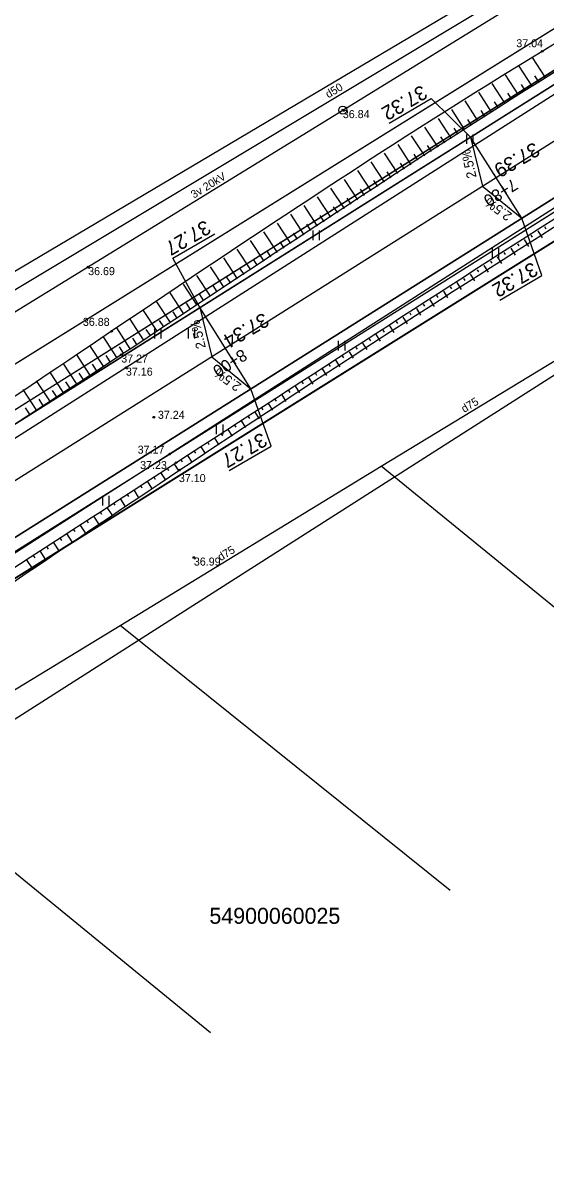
# Model space of a CAD drawing. Extents: x 469981 to 472086, y 246785 to 247785.
# Drawn here: x 471259.7 to 471292.4, y 247246.3 to 247318.4 of the extents above; entities that cross this region are included whole.
import ezdxf

# ---------------------------------------------------------------- set-up
doc = ezdxf.new("R2010")
doc.units = 0
for name, color, linetype in [('0_922', 7, 'Continuous'), ('0_Asfalta_mala', 7, 'Continuous'), ('0_Asfalta_Nomale', 7, 'Continuous'), ('0_Ruut_Braukt', 7, 'Continuous'), ('0_Ruut_nomale', 7, 'Continuous'), ('0_vertikals', 7, 'Continuous'), ('0_vertkals_cipari', 7, 'Continuous'), ('21', 7, 'Continuous'), ('6_piketaza', 7, 'Continuous'), ('CELI_CMAL_####_####_#', 7, 'Continuous'), ('DREN_VADP_####_####_#', 7, 'Continuous'), ('DREN_VADP_####_TKST_#', 7, 'Continuous'), ('DREN_VADP_KLKT_####_#', 7, 'Continuous'), ('DREN_VADP_KLKT_TKST_#', 7, 'Continuous'), ('ELEK_ELEM_####_####_#', 7, 'Continuous'), ('ELEK_VADV_VSPR_####_#', 7, 'Continuous'), ('ELEK_VADV_VSPR_TKST_#', 7, 'Continuous'), ('RAMI_UZMR_####_####_#', 7, 'Continuous'), ('RELJ_AATZ_####_TKST_#', 7, 'Continuous'), ('RELJ_ELEM_####_####_#', 7, 'Continuous'), ('RELJ_NOGA_####_####_#', 7, 'Continuous'), ('RELJ_NOGL_####_####_#', 7, 'Continuous'), ('ROBZ_IERR_####_####_#', 7, 'Continuous'), ('ROBZ_IERR_####_TKST_#', 7, 'Continuous'), ('ROBZ_PROJ_####_####_#', 7, 'Continuous'), ('TERT_ELEM_####_####_#', 7, 'Continuous')]:
    doc.layers.add(name, color=color, linetype=linetype)

msp = doc.modelspace()

# ---------------------------------------------------------------- linework, layer by layer
at = {"layer": '0_922'}
msp.add_line((471337.911, 247339.41), (471145.574, 247218.36), dxfattribs=at)
at = {"layer": '0_Asfalta_mala'}
for p, q in [((471336.304, 247341.944), (471143.977, 247220.899)), ((471339.517, 247336.876), (471147.172, 247215.821))]:
    msp.add_line(p, q, dxfattribs=at)
at = {"layer": '0_Asfalta_Nomale'}
for p, q in [((471335.903, 247342.577), (471143.577, 247221.534)), ((471339.918, 247336.243), (471147.572, 247215.187))]:
    msp.add_line(p, q, dxfattribs=at)
at = {"layer": '0_Ruut_Braukt'}
for p, q in [((471336.304, 247341.944), (471143.977, 247220.899)), ((471147.172, 247215.821), (471339.517, 247336.876))]:
    msp.add_line(p, q, dxfattribs=at)
at = {"layer": '0_Ruut_nomale'}
for points in [[(471512.083, 247454.162), (471511.838, 247454.895), (471453.013, 247417.341), (471348.58, 247350.671), (471335.903, 247342.577), (471306.296, 247323.944), (471248.242, 247287.407), (471208.75, 247262.551), (471208.786, 247261.688), (471290.39, 247313.047), (471335.822, 247341.64), (471349.818, 247350.571), (471398.518, 247381.661), (471437.5, 247406.548), (471498.795, 247445.679), (471511.425, 247453.742)], [(471514.294, 247447.566), (471399.037, 247373.985), (471385.85, 247365.566), (471340.791, 247336.792), (471211.253, 247255.265), (471209.116, 247253.92), (471209.079, 247254.783), (471296.254, 247309.648), (471339.517, 247336.876), (471350.75, 247344.048), (471392.723, 247370.844), (471426.479, 247392.394), (471514.049, 247448.299)]]:
    msp.add_lwpolyline(points, close=True, dxfattribs=at)
at = {"layer": '0_vertikals'}
for p, q in [((471282.562, 247312.187), (471285.194, 247313.721)), ((471287.652, 247311.324), (471285.194, 247313.721)), ((471292.109, 247302.666), (471290.848, 247306.246)), ((471269.024, 247303.748), (471271.656, 247305.283)), ((471270.725, 247300.671), (471269.024, 247303.748)), ((471289.477, 247301.131), (471292.109, 247302.666)), ((471275.182, 247292.013), (471273.921, 247295.593)), ((471272.55, 247290.478), (471275.182, 247292.013))]:
    msp.add_line(p, q, dxfattribs=at)
for points in [[(471287.652, 247311.324), (471288.404, 247308.252), (471290.848, 247306.246)], [(471270.725, 247300.671), (471271.477, 247297.599), (471273.921, 247295.593)]]:
    msp.add_lwpolyline(points, close=True, dxfattribs=at)
at = {"layer": '21'}
msp.add_line((471337.911, 247339.41), (471145.574, 247218.36), dxfattribs=at)
at = {"layer": '6_piketaza'}
for points in [[(471289.383, 247308.573), (471289.117, 247308.996)], [(471272.457, 247297.92), (471272.19, 247298.343)]]:
    msp.add_lwpolyline(points, dxfattribs=at)
at = {"layer": 'CELI_CMAL_####_####_#'}
for points in [[(471014.161, 247188.048), (471038.308, 247191.645), (471077.61, 247195.71), (471090.836, 247197.337), (471096.461, 247198.582), (471117.856, 247206.682), (471130.197, 247213.261), (471151.631, 247225.738), (471175.407, 247239.608), (471196.168, 247252.49), (471217.229, 247265.52), (471244.784, 247283.359), (471266.102, 247296.914), (471293.433, 247314.365), (471318.262, 247330.084), (471336.637, 247341.969), (471339.45, 247343.841), (471340.412, 247346.293), (471340.291, 247349.818), (471339.894, 247353.24), (471336.901, 247360.015), (471333.813, 247367.721)], [(471347.348, 247327.622), (471345.475, 247334.467), (471344.349, 247336.664), (471343.67, 247337.19), (471342.054, 247337.492), (471341.155, 247337.494), (471339.762, 247336.569), (471318.941, 247323.623), (471297.221, 247309.64), (471268.834, 247291.51), (471247.888, 247278.119), (471219.179, 247259.989), (471200.048, 247247.93), (471177.515, 247234.149), (471154.773, 247220.961), (471131.272, 247207.521), (471119.66, 247201.466), (471103.03, 247195.231), (471092.329, 247192.658), (471077.436, 247189.782), (471058.729, 247187.944), (471037.006, 247184.759), (471015.923, 247182.598), (470992.26, 247181.035)]]:
    msp.add_lwpolyline(points, dxfattribs=at)
at = {"layer": 'DREN_VADP_####_####_#'}
for points in [[(471137.599, 247228.901), (471310.269, 247332.452)], [(471302.704, 247273.925), (471282.069, 247290.749)], [(471286.383, 247264.248), (471265.735, 247280.811)], [(471271.382, 247255.353), (471251.107, 247271.912)]]:
    msp.add_lwpolyline(points, dxfattribs=at)
at = {"layer": 'DREN_VADP_KLKT_####_#'}
msp.add_lwpolyline([(471222.566, 247254.545), (471236.742, 247263.171), (471251.107, 247271.912), (471265.735, 247280.811), (471282.069, 247290.749), (471296.434, 247299.489), (471310.919, 247308.304), (471326.918, 247318.037)], dxfattribs=at)
at = {"layer": 'ELEK_ELEM_####_####_#'}
msp.add_circle((471279.662, 247313.004), 0.25, dxfattribs=at)
at = {"layer": 'ELEK_VADV_VSPR_####_#'}
for p, q in [((471279.662, 247313.004), (471335.205, 247347.219)), ((471224.48, 247279.13), (471279.662, 247313.004))]:
    msp.add_line(p, q, dxfattribs=at)
at = {"layer": 'RAMI_UZMR_####_####_#'}
for points in [[(471010.572, 247199.465), (471044.448, 247201.846), (471094.566, 247205.368), (471219.251, 247279.294), (471287.982, 247320.045), (471329.582, 247346.385), (471332.466, 247352.407), (471329.951, 247358.592), (471331.784, 247361.204), (471339.558, 247364.746), (471343.514, 247360.959), (471346.629, 247357.978), (471355.9, 247363.1), (471457.4, 247429.3)], [(471380.292, 247353.371), (471352.036, 247335.759), (471352.913, 247327.325), (471347.47, 247325.392), (471345.187, 247325.919), (471342.905, 247329.082), (471319.551, 247313.443), (471222.661, 247251.69), (471157.352, 247211.35), (471144.207, 247202.916), (471131.364, 247196.59), (471113.303, 247188.858), (471105.677, 247188.256), (471083.576, 247183.01), (471075.205, 247182.665), (471043.397, 247175.418), (471016.707, 247172.079), (470997.217, 247171.376)]]:
    msp.add_lwpolyline(points, dxfattribs=at)
at = {"layer": 'RELJ_ELEM_####_####_#'}
for centre in [(471292.129, 247316.676), (471279.662, 247313.004), (471263.738, 247303.194), (471265.206, 247299.186), (471265.809, 247297.732), (471266.102, 247296.914), (471267.844, 247293.816), (471268.834, 247291.51), (471269.232, 247290.973), (471269.467, 247290.521), (471270.348, 247285.047)]:
    msp.add_circle(centre, 0.05, dxfattribs=at)
at = {"layer": 'RELJ_NOGA_####_####_#'}
for p, q in [((471292.334, 247315.033), (471291.528, 247316.289)), ((471291.493, 247314.492), (471290.685, 247315.747)), ((471289.812, 247313.408), (471289.002, 247314.663)), ((471290.652, 247313.951), (471289.843, 247315.205)), ((471291.073, 247314.222), (471290.83, 247314.598)), ((471291.914, 247314.762), (471291.672, 247315.139)), ((471288.972, 247312.865), (471288.16, 247314.12)), ((471290.232, 247313.68), (471289.989, 247314.056)), ((471288.133, 247312.322), (471287.319, 247313.577)), ((471289.392, 247313.137), (471289.149, 247313.513)), ((471286.456, 247311.232), (471285.638, 247312.49)), ((471287.294, 247311.777), (471286.478, 247313.034)), ((471287.714, 247312.05), (471287.469, 247312.426)), ((471288.553, 247312.594), (471288.309, 247312.97)), ((471285.618, 247310.687), (471284.797, 247311.946)), ((471286.875, 247311.505), (471286.63, 247311.882)), ((471284.78, 247310.14), (471283.957, 247311.402)), ((471286.037, 247310.959), (471285.791, 247311.337)), ((471283.106, 247309.047), (471282.278, 247310.313)), ((471283.943, 247309.594), (471283.117, 247310.858)), ((471284.362, 247309.867), (471284.114, 247310.246)), ((471285.199, 247310.414), (471284.952, 247310.792)), ((471282.269, 247308.499), (471281.438, 247309.769)), ((471283.524, 247309.32), (471283.276, 247309.7)), ((471281.432, 247307.951), (471280.599, 247309.223)), ((471282.687, 247308.773), (471282.438, 247309.153)), ((471279.76, 247306.855), (471278.921, 247308.133)), ((471280.596, 247307.403), (471279.76, 247308.679)), ((471281.851, 247308.225), (471281.601, 247308.607)), ((471278.923, 247306.307), (471278.083, 247307.588)), ((471280.178, 247307.129), (471279.927, 247307.512)), ((471281.014, 247307.677), (471280.764, 247308.059)), ((471278.087, 247305.758), (471277.244, 247307.042)), ((471279.342, 247306.581), (471279.09, 247306.965)), ((471276.415, 247304.661), (471275.569, 247305.951)), ((471277.251, 247305.209), (471276.406, 247306.497)), ((471278.505, 247306.032), (471278.253, 247306.417)), ((471275.579, 247304.112), (471274.731, 247305.405)), ((471276.833, 247304.935), (471276.579, 247305.322)), ((471277.669, 247305.484), (471277.416, 247305.87)), ((471291.846, 247305.455), (471292.124, 247305.019)), ((471292.267, 247305.724), (471292.351, 247305.593)), ((471274.743, 247303.564), (471273.893, 247304.859)), ((471275.997, 247304.387), (471275.743, 247304.774)), ((471290.582, 247304.648), (471290.664, 247304.518)), ((471291.003, 247304.917), (471291.28, 247304.484)), ((471291.424, 247305.186), (471291.508, 247305.056)), ((471273.07, 247302.467), (471272.219, 247303.767)), ((471273.907, 247303.016), (471273.056, 247304.313)), ((471275.161, 247303.838), (471274.906, 247304.226)), ((471289.318, 247303.84), (471289.591, 247303.413)), ((471289.739, 247304.109), (471289.821, 247303.98)), ((471290.16, 247304.378), (471290.435, 247303.948)), ((471272.234, 247301.92), (471271.382, 247303.221)), ((471273.488, 247302.741), (471273.233, 247303.131)), ((471274.325, 247303.29), (471274.07, 247303.679)), ((471288.054, 247303.032), (471288.135, 247302.905)), ((471288.475, 247303.301), (471288.747, 247302.877)), ((471288.896, 247303.57), (471288.978, 247303.443)), ((471271.397, 247301.372), (471270.545, 247302.674)), ((471272.652, 247302.193), (471272.396, 247302.583)), ((471287.211, 247302.493), (471287.292, 247302.367)), ((471287.633, 247302.763), (471287.903, 247302.34)), ((471270.56, 247300.825), (471269.708, 247302.128)), ((471271.815, 247301.646), (471271.56, 247302.036)), ((471285.948, 247301.685), (471286.215, 247301.267)), ((471286.369, 247301.954), (471286.449, 247301.829)), ((471286.79, 247302.224), (471287.059, 247301.804)), ((471268.885, 247299.732), (471268.036, 247301.035)), ((471269.723, 247300.278), (471268.872, 247301.582)), ((471270.141, 247300.551), (471269.886, 247300.942)), ((471270.978, 247301.098), (471270.723, 247301.489)), ((471284.684, 247300.877), (471284.764, 247300.752)), ((471285.105, 247301.146), (471285.372, 247300.729)), ((471285.526, 247301.416), (471285.607, 247301.29)), ((471268.047, 247299.186), (471267.199, 247300.489)), ((471269.304, 247300.005), (471269.049, 247300.396)), ((471283.842, 247300.338), (471283.921, 247300.213)), ((471284.263, 247300.607), (471284.529, 247300.192)), ((471267.209, 247298.641), (471266.363, 247299.942)), ((471268.466, 247299.459), (471268.211, 247299.85)), ((471282.578, 247299.529), (471282.843, 247299.116)), ((471282.999, 247299.799), (471283.079, 247299.675)), ((471283.421, 247300.068), (471283.686, 247299.654)), ((471265.531, 247297.552), (471264.691, 247298.848)), ((471266.37, 247298.096), (471265.527, 247299.396)), ((471266.79, 247298.368), (471266.536, 247298.758)), ((471267.628, 247298.913), (471267.374, 247299.304)), ((471281.315, 247298.72), (471281.394, 247298.597)), ((471281.736, 247298.99), (471282, 247298.577)), ((471282.157, 247299.259), (471282.237, 247299.136)), ((471264.692, 247297.008), (471263.855, 247298.3)), ((471265.951, 247297.824), (471265.698, 247298.213)), ((471280.473, 247298.181), (471280.552, 247298.058)), ((471280.894, 247298.451), (471281.158, 247298.039)), ((471263.853, 247296.464), (471263.02, 247297.75)), ((471265.111, 247297.28), (471264.86, 247297.668)), ((471279.21, 247297.372), (471279.473, 247296.961)), ((471279.631, 247297.642), (471279.71, 247297.518)), ((471280.052, 247297.911), (471280.316, 247297.5)), ((471262.174, 247295.377), (471261.352, 247296.647)), ((471263.013, 247295.921), (471262.185, 247297.199)), ((471263.433, 247296.193), (471263.184, 247296.577)), ((471264.272, 247296.736), (471264.022, 247297.123)), ((471277.947, 247296.563), (471278.026, 247296.439)), ((471278.368, 247296.833), (471278.632, 247296.421)), ((471278.789, 247297.102), (471278.868, 247296.979)), ((471261.335, 247294.834), (471260.518, 247296.095)), ((471262.594, 247295.649), (471262.346, 247296.031)), ((471277.105, 247296.023), (471277.184, 247295.9)), ((471277.526, 247296.293), (471277.79, 247295.881)), ((471260.495, 247294.29), (471259.685, 247295.542)), ((471261.754, 247295.105), (471261.508, 247295.485)), ((471275.842, 247295.214), (471276.107, 247294.8)), ((471276.263, 247295.484), (471276.342, 247295.36)), ((471276.684, 247295.754), (471276.948, 247295.341)), ((471260.075, 247294.018), (471259.833, 247294.392)), ((471260.915, 247294.562), (471260.671, 247294.939)), ((471274.579, 247294.404), (471274.659, 247294.28)), ((471275, 247294.674), (471275.266, 247294.26)), ((471275.421, 247294.944), (471275.501, 247294.82)), ((471273.738, 247293.864), (471273.818, 247293.739)), ((471274.158, 247294.134), (471274.425, 247293.719)), ((471272.475, 247293.055), (471272.743, 247292.636)), ((471272.896, 247293.324), (471272.976, 247293.199)), ((471273.317, 247293.594), (471273.584, 247293.177)), ((471271.213, 247292.244), (471271.294, 247292.118)), ((471271.633, 247292.514), (471271.903, 247292.094)), ((471272.054, 247292.784), (471272.135, 247292.659)), ((471270.371, 247291.704), (471270.453, 247291.577)), ((471270.792, 247291.974), (471271.063, 247291.552)), ((471269.109, 247290.894), (471269.383, 247290.467)), ((471269.529, 247291.164), (471269.611, 247291.036)), ((471269.95, 247291.434), (471270.223, 247291.009)), ((471267.847, 247290.082), (471267.931, 247289.952)), ((471268.268, 247290.353), (471268.545, 247289.922)), ((471268.688, 247290.623), (471268.771, 247290.495)), ((471267.007, 247289.541), (471267.092, 247289.408)), ((471267.427, 247289.812), (471267.709, 247289.373)), ((471265.746, 247288.727), (471266.043, 247288.268)), ((471266.166, 247288.998), (471266.254, 247288.862)), ((471266.586, 247289.27), (471266.875, 247288.822)), ((471264.487, 247287.912), (471264.58, 247287.768)), ((471264.907, 247288.184), (471265.212, 247287.711)), ((471265.327, 247288.456), (471265.417, 247288.316)), ((471263.648, 247287.369), (471263.744, 247287.22)), ((471264.067, 247287.641), (471264.383, 247287.153)), ((471262.389, 247286.553), (471262.728, 247286.03)), ((471262.808, 247286.825), (471262.908, 247286.671)), ((471263.228, 247287.097), (471263.555, 247286.592)), ((471261.13, 247285.737), (471261.238, 247285.571)), ((471261.55, 247286.009), (471261.901, 247285.467)), ((471261.969, 247286.281), (471262.073, 247286.121)), ((471260.291, 247285.193), (471260.403, 247285.021)), ((471260.711, 247285.465), (471261.075, 247284.903)), ((471259.872, 247284.921), (471260.25, 247284.338))]:
    msp.add_line(p, q, dxfattribs=at)
for points in [[(471170.189, 247238.813), (471187.045, 247248.806), (471216.962, 247266.603), (471244.501, 247283.959), (471265.809, 247297.732), (471292.77, 247315.312), (471318.062, 247330.842), (471332.326, 247339.791), (471337.257, 247343.054), (471338.429, 247344.75), (471338.591, 247346.479)], [(471155.25, 247220.273), (471177.77, 247233.339), (471200.51, 247247.391), (471219.6, 247259.351), (471248.359, 247277.5), (471269.232, 247290.973), (471319.351, 247322.992), (471333.341, 247331.731), (471337.475, 247334.177), (471338.538, 247334.697), (471340.216, 247335.099), (471340.901, 247334.839)]]:
    msp.add_spline(points, degree=3, dxfattribs=at)
at = {"layer": 'RELJ_NOGL_####_####_#'}
for points in [[(471337.22, 247346.431), (471336.644, 247345.408), (471332.13, 247341.491), (471317.859, 247332.101), (471292.129, 247316.676), (471265.206, 247299.186), (471243.601, 247284.946), (471216.311, 247268.677), (471186.292, 247250.183), (471169.475, 247239.793)], [(471155.819, 247219.592), (471177.985, 247232.653), (471201.025, 247246.801), (471219.926, 247258.493), (471248.971, 247276.784), (471269.467, 247290.521), (471319.665, 247322.242), (471333.631, 247330.726), (471337.921, 247333.442), (471339.285, 247334.228), (471340.237, 247334.435), (471340.94, 247334.352)]]:
    msp.add_spline(points, degree=3, dxfattribs=at)
at = {"layer": 'ROBZ_IERR_####_####_#'}
for points in [[(471513.259, 247488.166), (471524.883, 247464.852), (471341.261, 247348.2), (471124.72, 247213.54), (471093.674, 247200.298), (471050.609, 247195.379), (471001.509, 247189.266), (470977.922, 247249.601)], [(471168.816, 247177.651), (471133.176, 247205.05), (471346.741, 247338.478), (471363.107, 247281.069)]]:
    msp.add_lwpolyline(points, dxfattribs=at)
at = {"layer": 'ROBZ_PROJ_####_####_#'}
for points in [[(470613.752, 247179.765), (470688.303, 247197.106), (470783.692, 247219.293), (470809.088, 247224.67), (470845.751, 247226.447), (470876.169, 247225.296), (470921.641, 247209.731), (470967.353, 247194.084), (470989.48, 247188.802), (471001.509, 247189.266), (471050.609, 247195.379), (471093.674, 247200.298), (471124.72, 247213.54), (471341.261, 247348.2), (471524.883, 247464.852)], [(471398.351, 247372.094), (471346.741, 247338.478), (471133.176, 247205.05), (471108.425, 247194.786), (471087.339, 247189.709), (471023.306, 247181.157), (470962.604, 247185.245), (470905.63, 247205.857), (470878.75, 247214.454), (470852.344, 247217.039), (470815.743, 247215.147), (470778.583, 247209.26), (470718.669, 247194.633), (470636.973, 247175.147), (470468.364, 247124.23), (470431.624, 247112.202), (470396.219, 247097.502), (470371.503, 247083.47), (470275.956, 246992.729), (470152.342, 246907.761), (470066.737, 246851.23)]]:
    msp.add_lwpolyline(points, dxfattribs=at)
at = {"layer": 'TERT_ELEM_####_####_#'}
for p, q in [((471287.409, 247310.89), (471287.409, 247311.49)), ((471287.809, 247310.89), (471287.809, 247311.49)), ((471277.811, 247304.887), (471277.811, 247305.487)), ((471278.211, 247304.887), (471278.211, 247305.487)), ((471289.025, 247303.779), (471289.025, 247304.379)), ((471289.425, 247303.779), (471289.425, 247304.379)), ((471267.914, 247298.734), (471267.914, 247299.334)), ((471268.314, 247298.734), (471268.314, 247299.334)), ((471270.013, 247298.734), (471270.013, 247299.334)), ((471270.413, 247298.734), (471270.413, 247299.334)), ((471279.4, 247297.985), (471279.4, 247298.585)), ((471279.8, 247297.985), (471279.8, 247298.585)), ((471271.774, 247292.754), (471271.774, 247293.354)), ((471272.174, 247292.754), (471272.174, 247293.354)), ((471264.661, 247288.295), (471264.661, 247288.895)), ((471265.061, 247288.295), (471265.061, 247288.895))]:
    msp.add_line(p, q, dxfattribs=at)

# ---------------------------------------------------------------- texts
at = {"layer": '0_vertkals_cipari'}
for s, height, rotation, p in [('37.32', 0.9, 210.25073, (471284.597, 247314.607)), ('2.5%', 0.5993, 103.03443, (471288.028, 247308.82)), ('37.39', 0.9, 210.25073, (471291.627, 247311.037)), ('2.5%', 0.5993, 144.2467, (471290.293, 247306.517)), ('37.27', 0.9, 210.25073, (471271.058, 247306.168)), ('37.32', 0.9, 210.25073, (471291.511, 247303.551)), ('37.34', 0.9, 210.25073, (471274.7, 247300.384)), ('2.5%', 0.5993, 103.03443, (471271.101, 247298.167)), ('2.5%', 0.5993, 144.2467, (471273.367, 247295.864)), ('37.27', 0.9, 210.25073, (471274.584, 247292.898))]:
    msp.add_text(s, height=height, rotation=rotation, dxfattribs=at).set_placement(p)
at = {"layer": '6_piketaza'}
for s, p in [('7+80', (471290.296, 247308.764)), ('8+00', (471273.369, 247298.111))]:
    msp.add_text(s, height=0.75, rotation=212.18491, dxfattribs=at).set_placement(p)
at = {"layer": 'DREN_VADP_####_TKST_#'}
msp.add_text('d50', height=0.5, rotation=30.95107, dxfattribs=at).set_placement((471278.76, 247313.731))
at = {"layer": 'DREN_VADP_KLKT_TKST_#'}
for rotation, p in [(31.31759, (471287.253, 247294.079)), (31.31708, (471272.021, 247284.812))]:
    msp.add_text('d75', height=0.5, rotation=rotation, dxfattribs=at).set_placement(p)
at = {"layer": 'ELEK_VADV_VSPR_TKST_#'}
msp.add_text('3v 20kV', height=0.5, rotation=31.54408, dxfattribs=at).set_placement((471270.35, 247307.464))
at = {"layer": 'RELJ_AATZ_####_TKST_#'}
for s, p in [('37.04', (471290.509, 247316.933)), ('36.84', (471279.662, 247312.504)), ('36.69', (471263.738, 247302.694)), ('36.88', (471263.41, 247299.523)), ('37.27', (471265.809, 247297.232)), ('37.16', (471266.102, 247296.414)), ('37.24', (471268.101, 247293.715)), ('37.17', (471266.835, 247291.54)), ('37.23', (471266.99, 247290.58)), ('37.10', (471269.413, 247289.764)), ('36.99', (471270.348, 247284.547))]:
    msp.add_text(s, height=0.5, dxfattribs=at).set_placement(p)
at = {"layer": 'ROBZ_IERR_####_TKST_#'}
msp.add_text('54900060025', height=1, dxfattribs=at).set_placement((471271.322, 247262.163))

doc.saveas('drawing.dxf')
